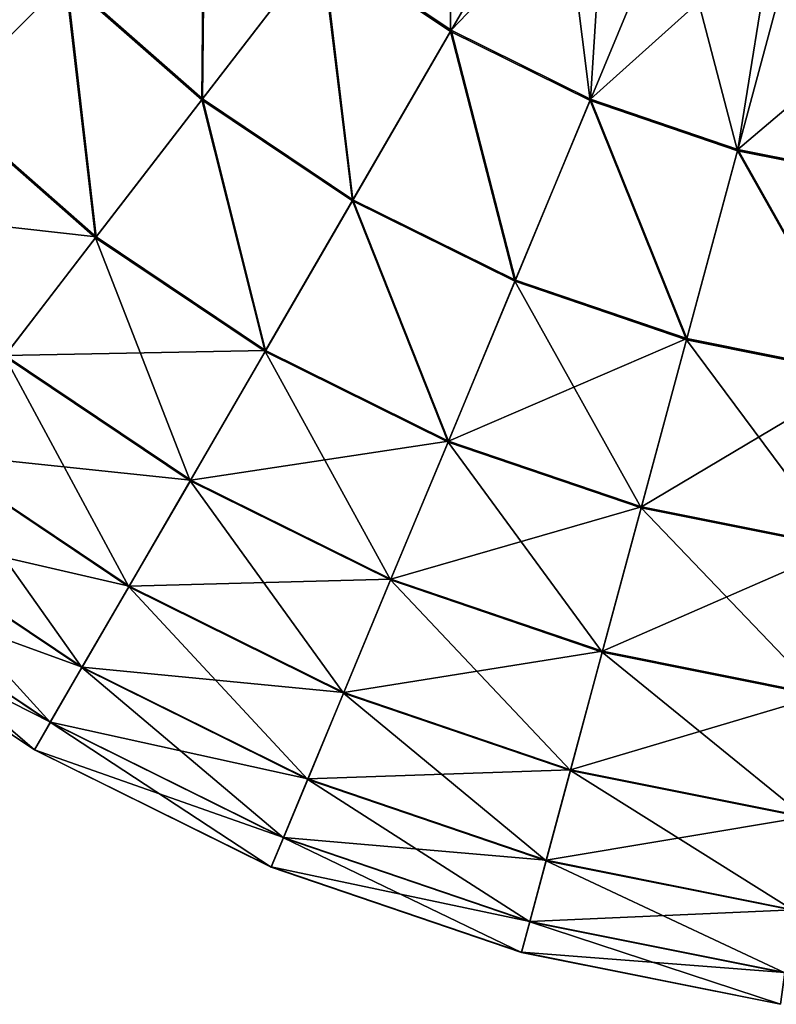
# Model space of a CAD drawing. Header units: millimetres. Extents: x 64 to 3333, y 103 to 3347.
# Tile 214 of 519: x 1831 to 1849, y 103 to 126. Entities that reach past the tile are written whole.
import ezdxf

# ---------------------------------------------------------------- set-up
doc = ezdxf.new("R2010")
doc.units = ezdxf.units.MM
doc.header["$LTSCALE"] = 25.4
doc.layers.get('0').update_dxf_attribs({"true_color": 0xff5454})

# ---------------------------------------------------------------- blocks, each defined once
blk = doc.blocks.new('SPIDER-6785-9743.STL')
at = {"color": 7, "true_color": 0xffffff}
mesh = blk.add_polyface(dxfattribs=at)
corners = [(1840.914, 132.083, 19.854), (1840.875, 125.999, 23.083), (1837.812, 128.053, 23.083), (1843.425, 130.4, 19.854)]
mesh.append_faces([[corners[k] for k in face] for face in [(0, 1, 2), (1, 0, 3)]], dxfattribs={"vtx0": -1, "color": 7})
mesh = blk.add_polyface(dxfattribs=at)
corners = [(1828.929, 130.445, 26.924), (1828.836, 124.3, 31.316), (1825.654, 127.94, 31.316), (1831.756, 127.212, 26.924)]
mesh.append_faces([[corners[k] for k in face] for face in [(0, 1, 2), (1, 0, 3)]], dxfattribs={"vtx0": -1, "color": 7})
mesh = blk.add_polyface(dxfattribs=at)
corners = [(1828.854, 124.318, 92.469), (1828.952, 130.463, 96.858), (1825.674, 127.955, 92.469), (1831.777, 127.232, 96.858)]
mesh.append_faces([[corners[k] for k in face] for face in [(0, 1, 2), (1, 0, 3)]], dxfattribs={"vtx0": -1, "color": 7})
mesh = blk.add_polyface(dxfattribs=at)
corners = [(1835.042, 130.489, 23.083), (1834.981, 124.375, 26.924), (1831.756, 127.212, 26.924), (1837.812, 128.053, 23.083)]
mesh.append_faces([[corners[k] for k in face] for face in [(0, 1, 2), (1, 0, 3)]], dxfattribs={"vtx0": -1, "color": 7})
mesh = blk.add_polyface(dxfattribs=at)
corners = [(1834.999, 124.398, 96.858), (1835.065, 130.511, 100.694), (1831.777, 127.232, 96.858), (1837.831, 128.078, 100.694)]
mesh.append_faces([[corners[k] for k in face] for face in [(0, 1, 2), (1, 0, 3)]], dxfattribs={"vtx0": -1, "color": 7})
mesh = blk.add_polyface(dxfattribs=at)
corners = [(1843.425, 130.4, 19.854), (1844.181, 124.363, 23.083), (1840.875, 125.999, 23.083), (1846.134, 129.059, 19.854)]
mesh.append_faces([[corners[k] for k in face] for face in [(0, 1, 2), (1, 0, 3)]], dxfattribs={"vtx0": -1, "color": 7})
mesh = blk.add_polyface(dxfattribs=at)
corners = [(1844.535, 129.837, 103.919), (1837.831, 128.078, 100.694), (1840.892, 126.027, 100.694)]
mesh.append_faces([[corners[k] for k in face] for face in [(0, 1, 2)]], dxfattribs={"color": 7})
mesh = blk.add_polyface(dxfattribs=at)
corners = [(1844.535, 129.837, 103.919), (1840.892, 126.027, 100.694), (1844.193, 124.393, 100.694)]
mesh.append_faces([[corners[k] for k in face] for face in [(0, 1, 2)]], dxfattribs={"color": 7})
mesh = blk.add_polyface(dxfattribs=at)
corners = [(1848.491, 128.262, 103.919), (1844.535, 129.837, 103.919), (1844.193, 124.393, 100.694)]
mesh.append_faces([[corners[k] for k in face] for face in [(0, 1, 2)]], dxfattribs={"color": 7})
mesh = blk.add_polyface(dxfattribs=at)
corners = [(1846.134, 129.059, 19.854), (1847.672, 123.173, 23.083), (1844.181, 124.363, 23.083), (1848.995, 128.084, 19.854)]
mesh.append_faces([[corners[k] for k in face] for face in [(0, 1, 2), (1, 0, 3)]], dxfattribs={"vtx0": -1, "color": 7})
mesh = blk.add_polyface(dxfattribs=at)
corners = [(1837.812, 128.053, 23.083), (1838.549, 121.984, 26.924), (1834.981, 124.375, 26.924), (1840.875, 125.999, 23.083)]
mesh.append_faces([[corners[k] for k in face] for face in [(0, 1, 2), (1, 0, 3)]], dxfattribs={"vtx0": -1, "color": 7})
mesh = blk.add_polyface(dxfattribs=at)
corners = [(1838.564, 122.009, 96.858), (1837.831, 128.078, 100.694), (1834.999, 124.398, 96.858), (1840.892, 126.027, 100.694)]
mesh.append_faces([[corners[k] for k in face] for face in [(0, 1, 2), (1, 0, 3)]], dxfattribs={"vtx0": -1, "color": 7})
mesh = blk.add_polyface(dxfattribs=at)
corners = [(1848.491, 128.262, 103.919), (1844.193, 124.393, 100.694), (1847.68, 123.204, 100.694)]
mesh.append_faces([[corners[k] for k in face] for face in [(0, 1, 2)]], dxfattribs={"color": 7})
mesh = blk.add_polyface(dxfattribs=at)
corners = [(1848.995, 128.084, 19.854), (1851.288, 122.448, 23.083), (1847.672, 123.173, 23.083), (1851.959, 127.49, 19.854)]
mesh.append_faces([[corners[k] for k in face] for face in [(0, 1, 2), (1, 0, 3)]], dxfattribs={"vtx0": -1, "color": 7})
mesh = blk.add_polyface(dxfattribs=at)
corners = [(1852.669, 127.442, 103.919), (1848.491, 128.262, 103.919), (1847.68, 123.204, 100.694)]
mesh.append_faces([[corners[k] for k in face] for face in [(0, 1, 2)]], dxfattribs={"color": 7})
mesh = blk.add_polyface(dxfattribs=at)
corners = [(1852.669, 127.442, 103.919), (1847.68, 123.204, 100.694), (1851.292, 122.48, 100.694)]
mesh.append_faces([[corners[k] for k in face] for face in [(0, 1, 2)]], dxfattribs={"color": 7})
mesh = blk.add_polyface(dxfattribs=at)
corners = [(1831.756, 127.212, 26.924), (1832.467, 121.108, 31.316), (1828.836, 124.3, 31.316), (1834.981, 124.375, 26.924)]
mesh.append_faces([[corners[k] for k in face] for face in [(0, 1, 2), (1, 0, 3)]], dxfattribs={"vtx0": -1, "color": 7})
mesh = blk.add_polyface(dxfattribs=at)
corners = [(1832.482, 121.128, 92.469), (1831.777, 127.232, 96.858), (1828.854, 124.318, 92.469), (1834.999, 124.398, 96.858)]
mesh.append_faces([[corners[k] for k in face] for face in [(0, 1, 2), (1, 0, 3)]], dxfattribs={"vtx0": -1, "color": 7})
mesh = blk.add_polyface(dxfattribs=at)
corners = [(1840.875, 125.999, 23.083), (1842.399, 120.078, 26.924), (1838.549, 121.984, 26.924), (1844.181, 124.363, 23.083)]
mesh.append_faces([[corners[k] for k in face] for face in [(0, 1, 2), (1, 0, 3)]], dxfattribs={"vtx0": -1, "color": 7})
mesh = blk.add_polyface(dxfattribs=at)
corners = [(1842.41, 120.105, 96.858), (1840.892, 126.027, 100.694), (1838.564, 122.009, 96.858), (1844.193, 124.393, 100.694)]
mesh.append_faces([[corners[k] for k in face] for face in [(0, 1, 2), (1, 0, 3)]], dxfattribs={"vtx0": -1, "color": 7})
mesh = blk.add_polyface(dxfattribs=at)
corners = [(1834.981, 124.375, 26.924), (1836.483, 118.416, 31.316), (1832.467, 121.108, 31.316), (1838.549, 121.984, 26.924)]
mesh.append_faces([[corners[k] for k in face] for face in [(0, 1, 2), (1, 0, 3)]], dxfattribs={"vtx0": -1, "color": 7})
mesh = blk.add_polyface(dxfattribs=at)
corners = [(1836.495, 118.438, 92.469), (1834.999, 124.398, 96.858), (1832.482, 121.128, 92.469), (1838.564, 122.009, 96.858)]
mesh.append_faces([[corners[k] for k in face] for face in [(0, 1, 2), (1, 0, 3)]], dxfattribs={"vtx0": -1, "color": 7})
mesh = blk.add_polyface(dxfattribs=at)
corners = [(1844.181, 124.363, 23.083), (1846.464, 118.692, 26.924), (1842.399, 120.078, 26.924), (1847.672, 123.173, 23.083)]
mesh.append_faces([[corners[k] for k in face] for face in [(0, 1, 2), (1, 0, 3)]], dxfattribs={"vtx0": -1, "color": 7})
mesh = blk.add_polyface(dxfattribs=at)
corners = [(1846.472, 118.72, 96.858), (1844.193, 124.393, 100.694), (1842.41, 120.105, 96.858), (1847.68, 123.204, 100.694)]
mesh.append_faces([[corners[k] for k in face] for face in [(0, 1, 2), (1, 0, 3)]], dxfattribs={"vtx0": -1, "color": 7})
mesh = blk.add_polyface(dxfattribs=at)
corners = [(1830.308, 118.302, 36.191), (1828.836, 124.3, 31.316), (1832.467, 121.108, 31.316), (1826.33, 121.801, 36.191)]
mesh.append_faces([[corners[k] for k in face] for face in [(0, 1, 2), (1, 0, 3)]], dxfattribs={"vtx0": -1, "color": 7})
mesh = blk.add_polyface(dxfattribs=at)
corners = [(1832.482, 121.128, 92.469), (1826.345, 121.816, 87.597), (1830.321, 118.319, 87.597), (1828.854, 124.318, 92.469)]
mesh.append_faces([[corners[k] for k in face] for face in [(0, 1, 2), (1, 0, 3)]], dxfattribs={"vtx0": -1, "color": 7})
mesh = blk.add_polyface(dxfattribs=at)
corners = [(1847.672, 123.173, 23.083), (1850.675, 117.848, 26.924), (1846.464, 118.692, 26.924), (1851.288, 122.448, 23.083)]
mesh.append_faces([[corners[k] for k in face] for face in [(0, 1, 2), (1, 0, 3)]], dxfattribs={"vtx0": -1, "color": 7})
mesh = blk.add_polyface(dxfattribs=at)
corners = [(1850.679, 117.877, 96.858), (1847.68, 123.204, 100.694), (1846.472, 118.72, 96.858), (1851.292, 122.48, 100.694)]
mesh.append_faces([[corners[k] for k in face] for face in [(0, 1, 2), (1, 0, 3)]], dxfattribs={"vtx0": -1, "color": 7})
mesh = blk.add_polyface(dxfattribs=at)
corners = [(1840.825, 116.295, 92.469), (1838.564, 122.009, 96.858), (1836.495, 118.438, 92.469), (1842.41, 120.105, 96.858)]
mesh.append_faces([[corners[k] for k in face] for face in [(0, 1, 2), (1, 0, 3)]], dxfattribs={"vtx0": -1, "color": 7})
mesh = blk.add_polyface(dxfattribs=at)
corners = [(1838.549, 121.984, 26.924), (1840.815, 116.271, 31.316), (1836.483, 118.416, 31.316), (1842.399, 120.078, 26.924)]
mesh.append_faces([[corners[k] for k in face] for face in [(0, 1, 2), (1, 0, 3)]], dxfattribs={"vtx0": -1, "color": 7})
mesh = blk.add_polyface(dxfattribs=at)
corners = [(1834.708, 115.353, 36.191), (1832.467, 121.108, 31.316), (1836.483, 118.416, 31.316), (1830.308, 118.302, 36.191)]
mesh.append_faces([[corners[k] for k in face] for face in [(0, 1, 2), (1, 0, 3)]], dxfattribs={"vtx0": -1, "color": 7})
mesh = blk.add_polyface(dxfattribs=at)
corners = [(1836.495, 118.438, 92.469), (1830.321, 118.319, 87.597), (1834.719, 115.371, 87.597), (1832.482, 121.128, 92.469)]
mesh.append_faces([[corners[k] for k in face] for face in [(0, 1, 2), (1, 0, 3)]], dxfattribs={"vtx0": -1, "color": 7})
mesh = blk.add_polyface(dxfattribs=at)
corners = [(1845.391, 114.711, 31.316), (1842.399, 120.078, 26.924), (1846.464, 118.692, 26.924), (1840.815, 116.271, 31.316)]
mesh.append_faces([[corners[k] for k in face] for face in [(0, 1, 2), (1, 0, 3)]], dxfattribs={"vtx0": -1, "color": 7})
mesh = blk.add_polyface(dxfattribs=at)
corners = [(1846.472, 118.72, 96.858), (1840.825, 116.295, 92.469), (1845.398, 114.736, 92.469), (1842.41, 120.105, 96.858)]
mesh.append_faces([[corners[k] for k in face] for face in [(0, 1, 2), (1, 0, 3)]], dxfattribs={"vtx0": -1, "color": 7})
mesh = blk.add_polyface(dxfattribs=at)
corners = [(1850.131, 113.761, 31.316), (1846.464, 118.692, 26.924), (1850.675, 117.848, 26.924), (1845.391, 114.711, 31.316)]
mesh.append_faces([[corners[k] for k in face] for face in [(0, 1, 2), (1, 0, 3)]], dxfattribs={"vtx0": -1, "color": 7})
mesh = blk.add_polyface(dxfattribs=at)
corners = [(1850.679, 117.877, 96.858), (1845.398, 114.736, 92.469), (1850.135, 113.786, 92.469), (1846.472, 118.72, 96.858)]
mesh.append_faces([[corners[k] for k in face] for face in [(0, 1, 2), (1, 0, 3)]], dxfattribs={"vtx0": -1, "color": 7})
mesh = blk.add_polyface(dxfattribs=at)
corners = [(1833.254, 112.843, 41.47), (1830.308, 118.302, 36.191), (1834.708, 115.353, 36.191), (1828.539, 116.004, 41.47)]
mesh.append_faces([[corners[k] for k in face] for face in [(0, 1, 2), (1, 0, 3)]], dxfattribs={"vtx0": -1, "color": 7})
mesh = blk.add_polyface(dxfattribs=at)
corners = [(1834.719, 115.371, 87.597), (1828.549, 116.017, 82.32), (1833.263, 112.858, 82.32), (1830.321, 118.319, 87.597)]
mesh.append_faces([[corners[k] for k in face] for face in [(0, 1, 2), (1, 0, 3)]], dxfattribs={"vtx0": -1, "color": 7})
mesh = blk.add_polyface(dxfattribs=at)
corners = [(1839.456, 113.003, 36.191), (1836.483, 118.416, 31.316), (1840.815, 116.271, 31.316), (1834.708, 115.353, 36.191)]
mesh.append_faces([[corners[k] for k in face] for face in [(0, 1, 2), (1, 0, 3)]], dxfattribs={"vtx0": -1, "color": 7})
mesh = blk.add_polyface(dxfattribs=at)
corners = [(1840.825, 116.295, 92.469), (1834.719, 115.371, 87.597), (1839.464, 113.023, 87.597), (1836.495, 118.438, 92.469)]
mesh.append_faces([[corners[k] for k in face] for face in [(0, 1, 2), (1, 0, 3)]], dxfattribs={"vtx0": -1, "color": 7})
mesh = blk.add_polyface(dxfattribs=at)
corners = [(1844.47, 111.293, 36.191), (1840.815, 116.271, 31.316), (1845.391, 114.711, 31.316), (1839.456, 113.003, 36.191)]
mesh.append_faces([[corners[k] for k in face] for face in [(0, 1, 2), (1, 0, 3)]], dxfattribs={"vtx0": -1, "color": 7})
mesh = blk.add_polyface(dxfattribs=at)
corners = [(1845.398, 114.736, 92.469), (1839.464, 113.023, 87.597), (1844.476, 111.314, 87.597), (1840.825, 116.295, 92.469)]
mesh.append_faces([[corners[k] for k in face] for face in [(0, 1, 2), (1, 0, 3)]], dxfattribs={"vtx0": -1, "color": 7})
mesh = blk.add_polyface(dxfattribs=at)
corners = [(1832.144, 110.926, 47.072), (1828.539, 116.004, 41.47), (1833.254, 112.843, 41.47), (1827.187, 114.248, 47.072)]
mesh.append_faces([[corners[k] for k in face] for face in [(0, 1, 2), (1, 0, 3)]], dxfattribs={"vtx0": -1, "color": 7})
mesh = blk.add_polyface(dxfattribs=at)
corners = [(1833.263, 112.858, 82.32), (1827.195, 114.257, 76.72), (1832.15, 110.936, 76.72), (1828.549, 116.017, 82.32)]
mesh.append_faces([[corners[k] for k in face] for face in [(0, 1, 2), (1, 0, 3)]], dxfattribs={"vtx0": -1, "color": 7})
mesh = blk.add_polyface(dxfattribs=at)
corners = [(1838.342, 110.325, 41.47), (1834.708, 115.353, 36.191), (1839.456, 113.003, 36.191), (1833.254, 112.843, 41.47)]
mesh.append_faces([[corners[k] for k in face] for face in [(0, 1, 2), (1, 0, 3)]], dxfattribs={"vtx0": -1, "color": 7})
mesh = blk.add_polyface(dxfattribs=at)
corners = [(1839.464, 113.023, 87.597), (1833.263, 112.858, 82.32), (1838.349, 110.341, 82.32), (1834.719, 115.371, 87.597)]
mesh.append_faces([[corners[k] for k in face] for face in [(0, 1, 2), (1, 0, 3)]], dxfattribs={"vtx0": -1, "color": 7})
mesh = blk.add_polyface(dxfattribs=at)
corners = [(1849.664, 110.252, 36.191), (1845.391, 114.711, 31.316), (1850.131, 113.761, 31.316), (1844.47, 111.293, 36.191)]
mesh.append_faces([[corners[k] for k in face] for face in [(0, 1, 2), (1, 0, 3)]], dxfattribs={"vtx0": -1, "color": 7})
mesh = blk.add_polyface(dxfattribs=at)
corners = [(1850.135, 113.786, 92.469), (1844.476, 111.314, 87.597), (1849.667, 110.273, 87.597), (1845.398, 114.736, 92.469)]
mesh.append_faces([[corners[k] for k in face] for face in [(0, 1, 2), (1, 0, 3)]], dxfattribs={"vtx0": -1, "color": 7})
mesh = blk.add_polyface(dxfattribs=at)
corners = [(1831.394, 109.631, 52.908), (1827.187, 114.248, 47.072), (1832.144, 110.926, 47.072), (1826.275, 113.062, 52.908)]
mesh.append_faces([[corners[k] for k in face] for face in [(0, 1, 2), (1, 0, 3)]], dxfattribs={"vtx0": -1, "color": 7})
mesh = blk.add_polyface(dxfattribs=at)
corners = [(1832.15, 110.936, 76.72), (1826.279, 113.068, 70.885), (1831.398, 109.637, 70.885), (1827.195, 114.257, 76.72)]
mesh.append_faces([[corners[k] for k in face] for face in [(0, 1, 2), (1, 0, 3)]], dxfattribs={"vtx0": -1, "color": 7})
mesh = blk.add_polyface(dxfattribs=at)
corners = [(1831.016, 108.98, 58.885), (1826.275, 113.062, 52.908), (1831.394, 109.631, 52.908), (1825.816, 112.465, 58.885)]
mesh.append_faces([[corners[k] for k in face] for face in [(0, 1, 2), (1, 0, 3)]], dxfattribs={"vtx0": -1, "color": 7})
mesh = blk.add_polyface(dxfattribs=at)
corners = [(1831.398, 109.637, 70.885), (1825.817, 112.467, 64.909), (1831.018, 108.982, 64.909), (1826.279, 113.068, 70.885)]
mesh.append_faces([[corners[k] for k in face] for face in [(0, 1, 2), (1, 0, 3)]], dxfattribs={"vtx0": -1, "color": 7})
mesh = blk.add_polyface(dxfattribs=at)
corners = [(1843.715, 108.492, 41.47), (1839.456, 113.003, 36.191), (1844.47, 111.293, 36.191), (1838.342, 110.325, 41.47)]
mesh.append_faces([[corners[k] for k in face] for face in [(0, 1, 2), (1, 0, 3)]], dxfattribs={"vtx0": -1, "color": 7})
mesh = blk.add_polyface(dxfattribs=at)
corners = [(1844.476, 111.314, 87.597), (1838.349, 110.341, 82.32), (1843.72, 108.509, 82.32), (1839.464, 113.023, 87.597)]
mesh.append_faces([[corners[k] for k in face] for face in [(0, 1, 2), (1, 0, 3)]], dxfattribs={"vtx0": -1, "color": 7})
mesh = blk.add_polyface(dxfattribs=at)
corners = [(1837.491, 108.279, 47.072), (1833.254, 112.843, 41.47), (1838.342, 110.325, 41.47), (1832.144, 110.926, 47.072)]
mesh.append_faces([[corners[k] for k in face] for face in [(0, 1, 2), (1, 0, 3)]], dxfattribs={"vtx0": -1, "color": 7})
mesh = blk.add_polyface(dxfattribs=at)
corners = [(1838.349, 110.341, 82.32), (1832.15, 110.936, 76.72), (1837.496, 108.29, 76.72), (1833.263, 112.858, 82.32)]
mesh.append_faces([[corners[k] for k in face] for face in [(0, 1, 2), (1, 0, 3)]], dxfattribs={"vtx0": -1, "color": 7})
mesh = blk.add_polyface(dxfattribs=at)
corners = [(1831.018, 108.982, 64.909), (1825.816, 112.465, 58.885), (1831.016, 108.98, 58.885), (1825.817, 112.467, 64.909)]
mesh.append_faces([[corners[k] for k in face] for face in [(0, 1, 2), (1, 0, 3)]], dxfattribs={"vtx0": -1, "color": 7})
mesh = blk.add_polyface(dxfattribs=at)
corners = [(1849.282, 107.377, 41.47), (1844.47, 111.293, 36.191), (1849.664, 110.252, 36.191), (1843.715, 108.492, 41.47)]
mesh.append_faces([[corners[k] for k in face] for face in [(0, 1, 2), (1, 0, 3)]], dxfattribs={"vtx0": -1, "color": 7})
mesh = blk.add_polyface(dxfattribs=at)
corners = [(1849.667, 110.273, 87.597), (1843.72, 108.509, 82.32), (1849.284, 107.394, 82.32), (1844.476, 111.314, 87.597)]
mesh.append_faces([[corners[k] for k in face] for face in [(0, 1, 2), (1, 0, 3)]], dxfattribs={"vtx0": -1, "color": 7})
mesh = blk.add_polyface(dxfattribs=at)
corners = [(1836.917, 106.897, 52.908), (1832.144, 110.926, 47.072), (1837.491, 108.279, 47.072), (1831.394, 109.631, 52.908)]
mesh.append_faces([[corners[k] for k in face] for face in [(0, 1, 2), (1, 0, 3)]], dxfattribs={"vtx0": -1, "color": 7})
mesh = blk.add_polyface(dxfattribs=at)
corners = [(1837.496, 108.29, 76.72), (1831.398, 109.637, 70.885), (1836.92, 106.904, 70.885), (1832.15, 110.936, 76.72)]
mesh.append_faces([[corners[k] for k in face] for face in [(0, 1, 2), (1, 0, 3)]], dxfattribs={"vtx0": -1, "color": 7})
mesh = blk.add_polyface(dxfattribs=at)
corners = [(1843.72, 108.509, 82.32), (1837.496, 108.29, 76.72), (1843.142, 106.365, 76.72), (1838.349, 110.341, 82.32)]
mesh.append_faces([[corners[k] for k in face] for face in [(0, 1, 2), (1, 0, 3)]], dxfattribs={"vtx0": -1, "color": 7})
mesh = blk.add_polyface(dxfattribs=at)
corners = [(1843.139, 106.353, 47.072), (1838.342, 110.325, 41.47), (1843.715, 108.492, 41.47), (1837.491, 108.279, 47.072)]
mesh.append_faces([[corners[k] for k in face] for face in [(0, 1, 2), (1, 0, 3)]], dxfattribs={"vtx0": -1, "color": 7})
mesh = blk.add_polyface(dxfattribs=at)
corners = [(1836.628, 106.202, 58.885), (1831.394, 109.631, 52.908), (1836.917, 106.897, 52.908), (1831.016, 108.98, 58.885)]
mesh.append_faces([[corners[k] for k in face] for face in [(0, 1, 2), (1, 0, 3)]], dxfattribs={"vtx0": -1, "color": 7})
mesh = blk.add_polyface(dxfattribs=at)
corners = [(1836.92, 106.904, 70.885), (1831.018, 108.982, 64.909), (1836.629, 106.205, 64.909), (1831.398, 109.637, 70.885)]
mesh.append_faces([[corners[k] for k in face] for face in [(0, 1, 2), (1, 0, 3)]], dxfattribs={"vtx0": -1, "color": 7})
mesh = blk.add_polyface(dxfattribs=at)
corners = [(1836.629, 106.205, 64.909), (1831.016, 108.98, 58.885), (1836.628, 106.202, 58.885), (1831.018, 108.982, 64.909)]
mesh.append_faces([[corners[k] for k in face] for face in [(0, 1, 2), (1, 0, 3)]], dxfattribs={"vtx0": -1, "color": 7})
mesh = blk.add_polyface(dxfattribs=at)
corners = [(1848.989, 105.18, 47.072), (1843.715, 108.492, 41.47), (1849.282, 107.377, 41.47), (1843.139, 106.353, 47.072)]
mesh.append_faces([[corners[k] for k in face] for face in [(0, 1, 2), (1, 0, 3)]], dxfattribs={"vtx0": -1, "color": 7})
mesh = blk.add_polyface(dxfattribs=at)
corners = [(1849.284, 107.394, 82.32), (1843.142, 106.365, 76.72), (1848.991, 105.193, 76.72), (1843.72, 108.509, 82.32)]
mesh.append_faces([[corners[k] for k in face] for face in [(0, 1, 2), (1, 0, 3)]], dxfattribs={"vtx0": -1, "color": 7})
mesh = blk.add_polyface(dxfattribs=at)
corners = [(1842.75, 104.908, 52.908), (1837.491, 108.279, 47.072), (1843.139, 106.353, 47.072), (1836.917, 106.897, 52.908)]
mesh.append_faces([[corners[k] for k in face] for face in [(0, 1, 2), (1, 0, 3)]], dxfattribs={"vtx0": -1, "color": 7})
mesh = blk.add_polyface(dxfattribs=at)
corners = [(1843.142, 106.365, 76.72), (1836.92, 106.904, 70.885), (1842.751, 104.915, 70.885), (1837.496, 108.29, 76.72)]
mesh.append_faces([[corners[k] for k in face] for face in [(0, 1, 2), (1, 0, 3)]], dxfattribs={"vtx0": -1, "color": 7})
mesh = blk.add_polyface(dxfattribs=at)
corners = [(1842.554, 104.181, 58.885), (1836.917, 106.897, 52.908), (1842.75, 104.908, 52.908), (1836.628, 106.202, 58.885)]
mesh.append_faces([[corners[k] for k in face] for face in [(0, 1, 2), (1, 0, 3)]], dxfattribs={"vtx0": -1, "color": 7})
mesh = blk.add_polyface(dxfattribs=at)
corners = [(1842.751, 104.915, 70.885), (1836.629, 106.205, 64.909), (1842.554, 104.184, 64.909), (1836.92, 106.904, 70.885)]
mesh.append_faces([[corners[k] for k in face] for face in [(0, 1, 2), (1, 0, 3)]], dxfattribs={"vtx0": -1, "color": 7})
mesh = blk.add_polyface(dxfattribs=at)
corners = [(1848.991, 105.193, 76.72), (1842.751, 104.915, 70.885), (1848.793, 103.705, 70.885), (1843.142, 106.365, 76.72)]
mesh.append_faces([[corners[k] for k in face] for face in [(0, 1, 2), (1, 0, 3)]], dxfattribs={"vtx0": -1, "color": 7})
mesh = blk.add_polyface(dxfattribs=at)
corners = [(1842.554, 104.184, 64.909), (1836.628, 106.202, 58.885), (1842.554, 104.181, 58.885), (1836.629, 106.205, 64.909)]
mesh.append_faces([[corners[k] for k in face] for face in [(0, 1, 2), (1, 0, 3)]], dxfattribs={"vtx0": -1, "color": 7})
mesh = blk.add_polyface(dxfattribs=at)
corners = [(1848.792, 103.697, 52.908), (1843.139, 106.353, 47.072), (1848.989, 105.18, 47.072), (1842.75, 104.908, 52.908)]
mesh.append_faces([[corners[k] for k in face] for face in [(0, 1, 2), (1, 0, 3)]], dxfattribs={"vtx0": -1, "color": 7})
mesh = blk.add_polyface(dxfattribs=at)
corners = [(1848.793, 103.705, 70.885), (1842.554, 104.184, 64.909), (1848.693, 102.954, 64.909), (1842.751, 104.915, 70.885)]
mesh.append_faces([[corners[k] for k in face] for face in [(0, 1, 2), (1, 0, 3)]], dxfattribs={"vtx0": -1, "color": 7})
mesh = blk.add_polyface(dxfattribs=at)
corners = [(1848.693, 102.951, 58.885), (1842.75, 104.908, 52.908), (1848.792, 103.697, 52.908), (1842.554, 104.181, 58.885)]
mesh.append_faces([[corners[k] for k in face] for face in [(0, 1, 2), (1, 0, 3)]], dxfattribs={"vtx0": -1, "color": 7})
mesh = blk.add_polyface(dxfattribs=at)
corners = [(1848.693, 102.954, 64.909), (1842.554, 104.181, 58.885), (1848.693, 102.951, 58.885), (1842.554, 104.184, 64.909)]
mesh.append_faces([[corners[k] for k in face] for face in [(0, 1, 2), (1, 0, 3)]], dxfattribs={"vtx0": -1, "color": 7})

msp = doc.modelspace()

# ---------------------------------------------------------------- block references
at = {"color": 250, "true_color": 0x262626}
msp.add_blockref('SPIDER-6785-9743.STL', (0, 0), dxfattribs=at)

doc.saveas('drawing.dxf')
